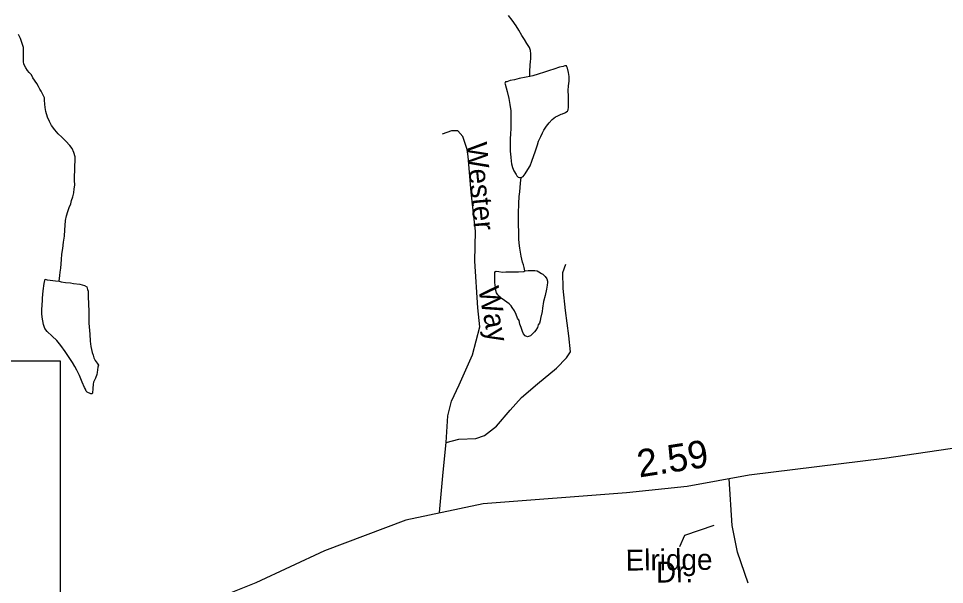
# Model space of a CAD drawing. Extents: x 2126262 to 2293712, y 749403 to 919119.
# Drawn here: x 2224251 to 2228468, y 806754 to 809330 of the extents above; entities that cross this region are included whole.
import ezdxf

# ---------------------------------------------------------------- set-up
doc = ezdxf.new("R2010")
doc.units = 0
for name, color, linetype in [('Exist Hydrographic Misc Water Feature', 7, 'Continuous'), ('Exist Road Non-System Type 51', 7, 'Continuous'), ('Exist Road Non-System Type 51 Label', 7, 'Continuous'), ('Exist Road Secondary Mileage Hundredths English Label', 7, 'Continuous'), ('Exist Road Secondary Type 51 Attributed', 7, 'Continuous'), ('Map Preparation Inset Cut Line', 7, 'Continuous')]:
    doc.layers.add(name, color=color, linetype=linetype)

msp = doc.modelspace()

# ---------------------------------------------------------------- linework, layer by layer
at = {"layer": 'Exist Hydrographic Misc Water Feature'}
for points in [[(2226579.4, 809067.2), (2226579.4, 809087.2), (2226581, 809119.2), (2226582.9, 809133.2), (2226584.7, 809149.2), (2226584.5, 809169.3), (2226582.4, 809185.1), (2226578.3, 809199.2), (2226566.2, 809217), (2226556, 809234.9), (2226543.7, 809252.9), (2226529.7, 809276.8), (2226517.4, 809296.6), (2226499.2, 809322.5), (2226483.2, 809344.3)], [(2224435.8, 808134.1), (2224439.4, 808160.1), (2224441.5, 808176.1), (2224443.3, 808194.1), (2224445, 808214.2), (2224447, 808234.2), (2224448.7, 808258.2), (2224452.6, 808284.2), (2224456.3, 808312.2), (2224460, 808340.2), (2224461.8, 808368.2), (2224463.8, 808388.2), (2224465.5, 808410.3), (2224469.2, 808432.3), (2224475.3, 808452.3), (2224481.1, 808470.3), (2224489.1, 808486.4), (2224492.8, 808502.4), (2224498.5, 808518.5), (2224502.6, 808536.5), (2224504.2, 808554.5), (2224508.3, 808572.5), (2224506.1, 808594.5), (2224505.7, 808614.5), (2224507.7, 808636.5), (2224507.5, 808660.5), (2224509.4, 808682.5), (2224509.4, 808700.5), (2224503, 808720.4), (2224494.8, 808738.3), (2224484.8, 808752.3), (2224466.5, 808772.1), (2224448.5, 808790), (2224432.3, 808805.8), (2224416.3, 808823.7), (2224402.1, 808843.6), (2224391.9, 808861.5), (2224383.9, 808881.4), (2224375.5, 808907.3), (2224373.2, 808925.3), (2224371.4, 808941.3), (2224369.1, 808959.3), (2224369.1, 808969.3), (2224365, 808979.2), (2224360.7, 808987.2), (2224354.8, 808999.2), (2224348.8, 809009.1), (2224342.5, 809021.1), (2224334.5, 809034.9), (2224316.2, 809060.8), (2224310.3, 809074.7), (2224300, 809084.7), (2224292, 809094.6), (2224284, 809106.5), (2224275.8, 809122.4), (2224273.8, 809134.4), (2224273.6, 809144.4), (2224273.6, 809172.4), (2224273.4, 809184.4), (2224273.4, 809198.4), (2224269.1, 809212.4), (2224264.9, 809226.3), (2224260.8, 809240.3), (2224250.8, 809258.1)], [(2226541, 808607.1), (2226549, 808611.1), (2226559.1, 808623.2), (2226570.8, 808643.3), (2226580.8, 808659.3), (2226588.6, 808681.4), (2226598.2, 808707.5), (2226604.4, 808723.5), (2226614, 808755.6), (2226619.8, 808771.7), (2226629.6, 808793.8), (2226637.6, 808809.8), (2226643.3, 808821.8), (2226655.2, 808839.9), (2226667.1, 808856), (2226681.1, 808870.1), (2226688.9, 808876.2), (2226696.9, 808882.2), (2226704.9, 808886.3), (2226716.8, 808892.4), (2226722.7, 808894.4), (2226728.9, 808896.5), (2226738.7, 808900.5), (2226744.4, 808904.6), (2226750.6, 808908.7), (2226754.5, 808914.7), (2226756.5, 808926.7), (2226756.3, 808950.7), (2226756.1, 808976.7), (2226753.9, 809002.6), (2226755.7, 809024.7), (2226759.6, 809044.7), (2226759.2, 809066.7), (2226755.3, 809084.6), (2226751, 809104.6), (2226749, 809110.6), (2226747.1, 809114.6), (2226739.1, 809114.5), (2226731.1, 809112.4), (2226715.1, 809108.3), (2226689.1, 809100.1), (2226669, 809093.9), (2226647.2, 809085.7), (2226617.3, 809077.5), (2226593.3, 809069.3), (2226579.4, 809067.2)], [(2226579.4, 809067.2), (2226563.6, 809063.1), (2226531.6, 809056.8), (2226509.4, 809050.7), (2226489.6, 809048.5), (2226475.6, 809042.4), (2226469.5, 809042.3), (2226465.8, 809036.3), (2226467.8, 809032.3), (2226476, 808998.4), (2226484.2, 808966.5), (2226488.5, 808938.5), (2226492.8, 808910.5), (2226493, 808864.6), (2226493.3, 808842.6), (2226493.3, 808830.6), (2226491.6, 808804.6), (2226489.8, 808784.6), (2226490, 808756.6), (2226490.4, 808726.6), (2226492.6, 808698.6), (2226494.5, 808680.7), (2226496.7, 808668.7), (2226500.8, 808652.7), (2226507, 808636.8), (2226517, 808620.8), (2226521.1, 808614.9), (2226527.1, 808609), (2226533, 808607), (2226541, 808607.1)], [(2226556.6, 808181.4), (2226554.6, 808197.4), (2226550.3, 808209.3), (2226546.4, 808221.2), (2226540, 808249.2), (2226533.9, 808285.1), (2226531.6, 808307.1), (2226529.5, 808327.1), (2226529.3, 808357), (2226528.7, 808395), (2226528.7, 808417), (2226528.5, 808443.1), (2226530, 808489), (2226531.8, 808521), (2226533.9, 808541), (2226537.3, 808581.1), (2226541, 808607.1)], [(2226556.6, 808181.4), (2226572.6, 808183.5), (2226590.4, 808183.6), (2226602.5, 808183.7), (2226612.6, 808181.8), (2226620.6, 808177.8), (2226632.7, 808170), (2226638.8, 808166), (2226648.9, 808156.1), (2226656.9, 808146.1), (2226661, 808134.2), (2226661, 808128.2), (2226658.9, 808116.2), (2226655.2, 808098.2), (2226649.5, 808070.2), (2226641.7, 808042.1), (2226638, 808012.1), (2226636, 807996), (2226628.4, 807964.1), (2226626.5, 807954), (2226624.5, 807944), (2226618.5, 807936), (2226614.8, 807923.9), (2226606.8, 807911.8), (2226600.7, 807903.8), (2226591.1, 807893.7), (2226583.1, 807885.7), (2226569.1, 807881.5), (2226559.1, 807885.5), (2226551.1, 807895.4), (2226546.8, 807905.4), (2226540.8, 807923.4), (2226534.5, 807939.3), (2226530.6, 807955.2), (2226524.2, 807967.1), (2226518.3, 807983.1), (2226510.1, 807999), (2226500, 808015), (2226494.1, 808022.9), (2226485.9, 808030.9), (2226453.9, 808054.5), (2226439.5, 808066.4), (2226433.6, 808072.4), (2226427.6, 808082.3), (2226425.4, 808092.3), (2226423.3, 808104.3), (2226421.1, 808128.3), (2226420.9, 808158.2), (2226420.9, 808174.2), (2226422.7, 808178.3), (2226426.8, 808180.3), (2226438.7, 808178.4), (2226454.7, 808176.5), (2226470.7, 808176.6), (2226500.8, 808176.9), (2226528.5, 808177.1), (2226552.5, 808179.4), (2226556.6, 808181.4)], [(2224435.8, 808134.1), (2224445.8, 808132.2), (2224465.7, 808128.4), (2224487.8, 808126.5), (2224501.8, 808124.7), (2224529.7, 808120.9), (2224551.8, 808115.1), (2224562.1, 808109.1), (2224566, 808097.1), (2224568, 808089.2), (2224568.2, 808075.2), (2224568.2, 808061.2), (2224570.5, 808035.2), (2224570.7, 807993.3), (2224571.1, 807981.3), (2224571.3, 807943.2), (2224575.8, 807893.3), (2224578.1, 807861.3), (2224580.1, 807837.4), (2224586.3, 807809.4), (2224590.6, 807797.5), (2224594.5, 807785.5), (2224600.8, 807773.6), (2224608.8, 807761.6), (2224614.8, 807751.7), (2224612.7, 807743.7), (2224609, 807719.6), (2224607.2, 807709.6), (2224601.2, 807693.6), (2224593.4, 807675.6), (2224591.6, 807665.5), (2224589.8, 807645.5), (2224587.7, 807625.5), (2224586.1, 807621.5), (2224580.1, 807621.5), (2224563.7, 807629.3), (2224559.8, 807633.3), (2224555.7, 807643.3), (2224551.8, 807651.2), (2224541.6, 807675.1), (2224529.3, 807705), (2224517, 807728.9), (2224507.1, 807746.8), (2224496.9, 807764.7), (2224478.6, 807792.6), (2224464.3, 807814.5), (2224444.4, 807842.3), (2224426.1, 807864.1), (2224403.8, 807883.9), (2224381.8, 807905.8), (2224371.6, 807919.7), (2224365.4, 807937.6), (2224361.3, 807953.6), (2224359.1, 807971.5), (2224357, 807987.5), (2224356.8, 808001.5), (2224358.9, 808029.5), (2224360.5, 808043.5), (2224360.5, 808057.5), (2224364.2, 808091.5), (2224367.7, 808123.6), (2224371.8, 808143.6), (2224381.8, 808141.6), (2224395.8, 808139.8), (2224419.8, 808135.9), (2224435.8, 808134.1)]]:
    msp.add_lwpolyline(points, dxfattribs=at)
at = {"layer": 'Exist Road Non-System Type 51'}
for points in [[(2226199.1, 807400), (2226206.3, 807521.8), (2226223, 807588.9), (2226257.9, 807662.9), (2226319.3, 807799.8), (2226351.6, 807926.9), (2226343.2, 808013.5), (2226329.2, 808225.8), (2226332, 808362.6), (2226312.5, 808539.3), (2226298.5, 808702.8), (2226294.4, 808734.9), (2226274.8, 808793.5), (2226252.5, 808818.7), (2226223.2, 808818.7), (2226181.3, 808804.7)], [(2226199.1, 807400), (2226255.7, 807416), (2226333.8, 807418.8), (2226372.9, 807432.8), (2226427.3, 807474.7), (2226489.9, 807548.2), (2226541.5, 807605.5), (2226614.1, 807667), (2226701.7, 807739.1), (2226746.3, 807785.2), (2226764.5, 807813.1), (2226757.5, 807885.7), (2226742.2, 808001.6), (2226730.9, 808101.8), (2226729.5, 808174.4), (2226743.5, 808212.1)], [(2226168.6, 807081.9), (2226185.2, 807265.9), (2226199.1, 807400)], [(2227573.6, 806760.4), (2227525.3, 806901.1), (2227501.1, 807022.1), (2227487.6, 807234.7)]]:
    msp.add_lwpolyline(points, dxfattribs=at)
at = {"layer": 'Exist Road Non-System Type 51 Label'}
msp.add_lwpolyline([(2227263.1, 806926.6), (2227285.4, 806978.8), (2227419.3, 807023.4)], dxfattribs=at)
at = {"layer": 'Exist Road Secondary Type 51 Attributed'}
msp.add_lwpolyline([(2230577.8, 807550.1), (2230382.9, 807503.7), (2230215.5, 807482.7), (2230084.3, 807478.5), (2229655.2, 807493.2), (2229420.7, 807491.8), (2228885.6, 807429.6), (2228195.5, 807327), (2227578, 807250.9), (2227296.1, 807200.6), (2227020.5, 807171.9), (2226366.8, 807121), (2226015.1, 807046.9), (2225644.6, 806906.6), (2225331.3, 806762), (2224822.7, 806557.4), (2223862.6, 806328.4)], dxfattribs=at)
at = {"layer": 'Map Preparation Inset Cut Line'}
msp.add_lwpolyline([(2224442, 807770.9), (2205436.6, 807770.9), (2205436.6, 794867.7), (2224442, 794867.7)], close=True, dxfattribs=at)

# ---------------------------------------------------------------- texts
at = {"layer": 'Exist Road Non-System Type 51 Label'}
for s, rotation, p in [('Wester', 275.3216, (2226289.4, 808762.8)), ('Way', 280.9109, (2226344, 808100.5)), ('Elridge', 0.5384, (2227016.5, 806817.1)), ('Dr.', 0.584, (2227155, 806762.5))]:
    msp.add_text(s, height=95, rotation=rotation, dxfattribs=at).set_placement(p)
at = {"layer": 'Exist Road Secondary Mileage Hundredths English Label'}
msp.add_text('2.59', height=125, rotation=8.8533, dxfattribs=at).set_placement((2227078.3, 807240.9))

doc.saveas('drawing.dxf')
